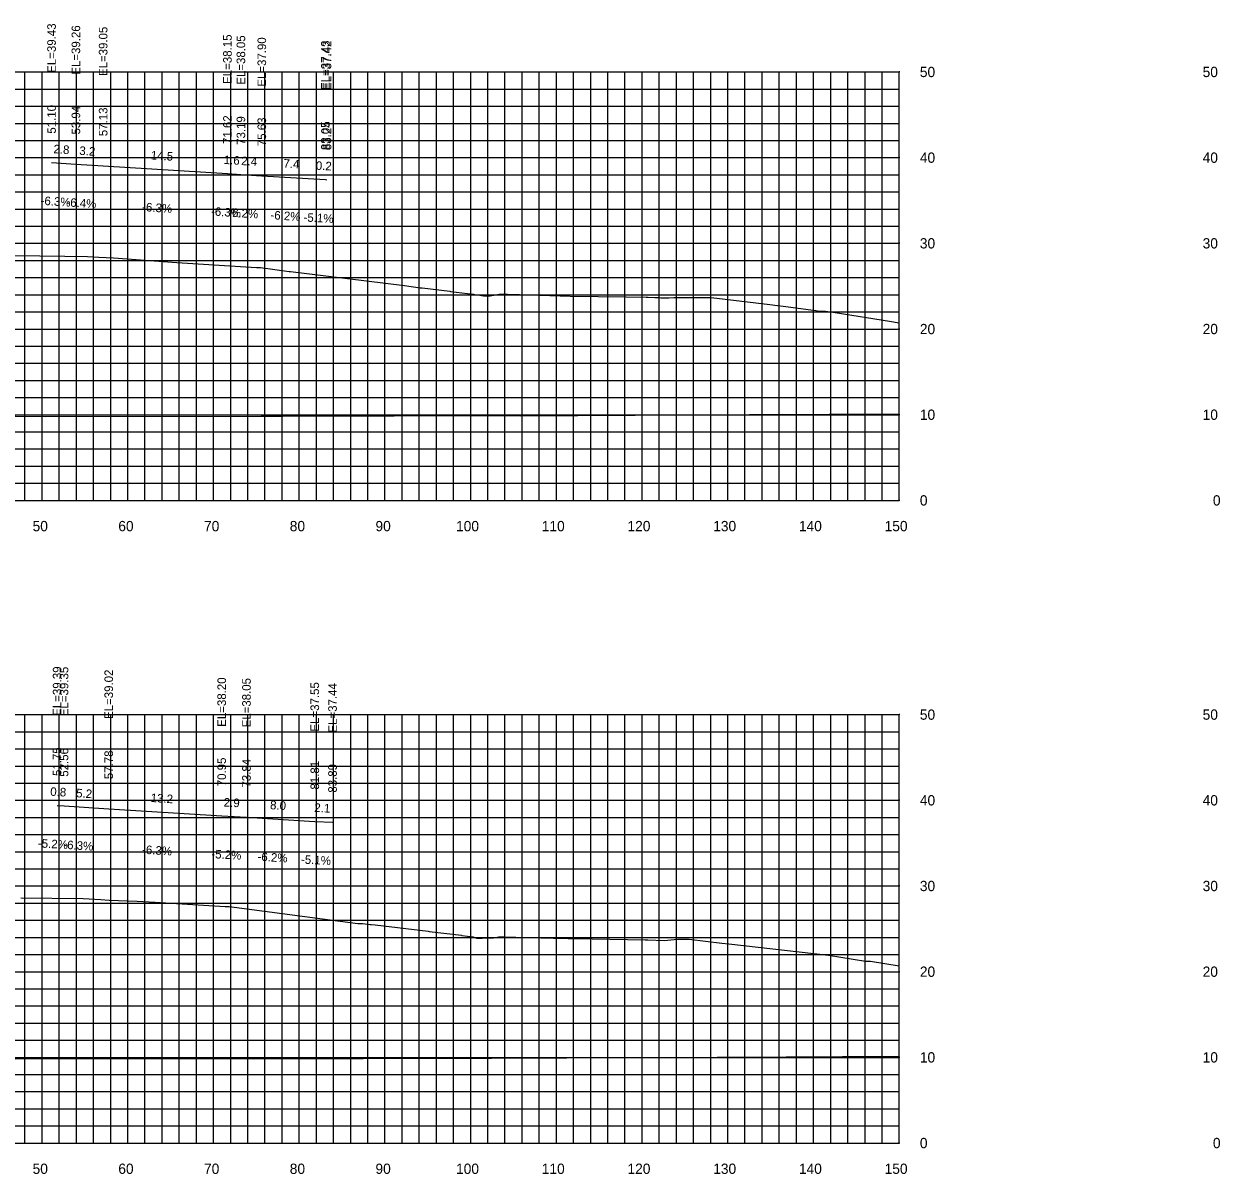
# Model space of a CAD drawing. Extents: x 1800880 to 1818864, y 245271 to 250560.
# Drawn here: x 1809456.3 to 1809595.9, y 249645.6 to 249779.8 of the extents above; entities that cross this region are included whole.
import ezdxf

# ---------------------------------------------------------------- set-up
doc = ezdxf.new("R2010")
doc.units = 0
for name, color, linetype in [('33', 7, 'Continuous'), ('ANNO-TXT', 7, 'Continuous'), ('CL-CNST', 7, 'Continuous'), ('DESIGN - DRAINAGE - Bridges', 7, 'Continuous'), ('Level 46', 7, 'Continuous'), ('Level 62', 7, 'Continuous'), ('SHT-BDR', 7, 'Continuous')]:
    doc.layers.add(name, color=color, linetype=linetype)

msp = doc.modelspace()

# ---------------------------------------------------------------- linework, layer by layer
at = {"layer": 'CL-CNST'}
for points in [[(1809452.15, 249752.81), (1809458.21, 249752.75), (1809461.1, 249752.73), (1809463.74, 249752.7), (1809465.09, 249752.62), (1809466.79, 249752.52), (1809474.18, 249752), (1809483.46, 249751.38), (1809483.53, 249751.38), (1809483.92, 249751.38), (1809487.3, 249750.94), (1809487.42, 249750.94), (1809500.72, 249749.29), (1809502.58, 249749.04), (1809502.81, 249749.01), (1809506.04, 249748.62), (1809506.11, 249748.61), (1809508.08, 249748.38), (1809508.09, 249748.38), (1809508.79, 249748.28), (1809509.02, 249748.2), (1809509.29, 249748.2), (1809509.95, 249748.08), (1809510, 249748.08), (1809510.74, 249748.1), (1809511.77, 249748.28), (1809512.24, 249748.29), (1809512.26, 249748.29), (1809512.28, 249748.29), (1809512.3, 249748.29), (1809512.33, 249748.29), (1809512.36, 249748.29), (1809512.4, 249748.29), (1809512.44, 249748.29), (1809512.49, 249748.29), (1809512.56, 249748.29), (1809512.56, 249748.29), (1809512.75, 249748.29), (1809514.17, 249748.25), (1809520.08, 249748.07), (1809526.59, 249747.97), (1809528.94, 249747.92), (1809529.15, 249747.92), (1809529.95, 249747.89), (1809530.37, 249747.88), (1809530.64, 249747.87), (1809530.83, 249747.87), (1809531.56, 249747.84), (1809532.15, 249747.91), (1809536.06, 249747.9), (1809536.14, 249747.9), (1809536.53, 249747.9), (1809543.37, 249747.08), (1809544.26, 249746.97), (1809544.93, 249746.87), (1809548.74, 249746.4), (1809549.16, 249746.32), (1809549.64, 249746.32), (1809549.85, 249746.29), (1809550.97, 249746.14), (1809557.33, 249745.13), (1809558.46, 249744.96)], [(1809455.97, 249677.83), (1809463.25, 249677.76), (1809465.31, 249677.64), (1809466.3, 249677.58), (1809469.54, 249677.43), (1809471.64, 249677.33), (1809472.9, 249677.27), (1809479.83, 249676.81), (1809480.14, 249676.82), (1809480.28, 249676.82), (1809495.29, 249674.86), (1809495.84, 249674.85), (1809496.73, 249674.74), (1809496.86, 249674.73), (1809497.3, 249674.68), (1809503.48, 249673.93), (1809503.61, 249673.92), (1809507.38, 249673.47), (1809507.41, 249673.46), (1809508.74, 249673.28), (1809509.15, 249673.14), (1809509.23, 249673.14), (1809509.33, 249673.14), (1809509.81, 249673.14), (1809511.12, 249673.18), (1809511.73, 249673.29), (1809512.01, 249673.29), (1809512.02, 249673.29), (1809512.03, 249673.29), (1809512.04, 249673.29), (1809512.06, 249673.29), (1809512.08, 249673.29), (1809512.1, 249673.29), (1809512.12, 249673.29), (1809512.15, 249673.29), (1809512.19, 249673.29), (1809512.24, 249673.29), (1809512.3, 249673.29), (1809512.38, 249673.29), (1809512.45, 249673.29), (1809515.01, 249673.22), (1809516.66, 249673.17), (1809517.1, 249673.16), (1809518.12, 249673.12), (1809518.6, 249673.12), (1809518.64, 249673.12), (1809519.83, 249673.11), (1809520.55, 249673.09), (1809522.63, 249673.05), (1809528.83, 249672.92), (1809529.11, 249672.92), (1809531.04, 249672.85), (1809532.59, 249673.01), (1809533.46, 249673.01), (1809533.84, 249673.01), (1809533.93, 249673.01), (1809537.75, 249672.56), (1809538.58, 249672.47), (1809550.22, 249671.14), (1809554.53, 249670.45), (1809554.82, 249670.45), (1809555.09, 249670.44), (1809558.46, 249669.9)]]:
    msp.add_lwpolyline(points, dxfattribs=at)
at = {"layer": 'DESIGN - DRAINAGE - Bridges'}
for p, q in [((1809558.46, 249724.22), (1809558.46, 249774.22)), ((1809558.52, 249774.22), (1809558.46, 249774.22)), ((1809558.52, 249764.22), (1809558.46, 249764.22)), ((1809558.52, 249754.22), (1809558.46, 249754.22)), ((1809558.52, 249744.22), (1809558.46, 249744.22)), ((1809558.52, 249734.22), (1809558.46, 249734.22)), ((1809258.46, 249724.22), (1809558.46, 249724.22)), ((1809458.46, 249724.16), (1809458.46, 249724.22)), ((1809468.46, 249724.16), (1809468.46, 249724.22)), ((1809478.46, 249724.16), (1809478.46, 249724.22)), ((1809488.46, 249724.16), (1809488.46, 249724.22)), ((1809498.46, 249724.16), (1809498.46, 249724.22)), ((1809508.46, 249724.16), (1809508.46, 249724.22)), ((1809518.46, 249724.16), (1809518.46, 249724.22)), ((1809528.46, 249724.16), (1809528.46, 249724.22)), ((1809538.46, 249724.16), (1809538.46, 249724.22)), ((1809548.46, 249724.16), (1809548.46, 249724.22)), ((1809558.46, 249724.16), (1809558.46, 249724.22)), ((1809558.52, 249724.22), (1809558.46, 249724.22)), ((1809558.46, 249649.22), (1809558.46, 249699.22)), ((1809558.52, 249699.22), (1809558.46, 249699.22)), ((1809558.52, 249689.22), (1809558.46, 249689.22)), ((1809558.52, 249679.22), (1809558.46, 249679.22)), ((1809558.52, 249669.22), (1809558.46, 249669.22)), ((1809558.52, 249659.22), (1809558.46, 249659.22)), ((1809258.46, 249649.22), (1809558.46, 249649.22)), ((1809458.46, 249649.16), (1809458.46, 249649.22)), ((1809468.46, 249649.16), (1809468.46, 249649.22)), ((1809478.46, 249649.16), (1809478.46, 249649.22)), ((1809488.46, 249649.16), (1809488.46, 249649.22)), ((1809498.46, 249649.16), (1809498.46, 249649.22)), ((1809508.46, 249649.16), (1809508.46, 249649.22)), ((1809518.46, 249649.16), (1809518.46, 249649.22)), ((1809528.46, 249649.16), (1809528.46, 249649.22)), ((1809538.46, 249649.16), (1809538.46, 249649.22)), ((1809548.46, 249649.16), (1809548.46, 249649.22)), ((1809558.46, 249649.16), (1809558.46, 249649.22)), ((1809558.52, 249649.22), (1809558.46, 249649.22))]:
    msp.add_line(p, q, dxfattribs=at)
at = {"layer": 'Level 46'}
for p, q in [((1809258.46, 249774.22), (1809558.46, 249774.22)), ((1809456.46, 249724.22), (1809456.46, 249774.22)), ((1809458.46, 249724.22), (1809458.46, 249774.22)), ((1809460.46, 249724.22), (1809460.46, 249774.22)), ((1809462.46, 249724.22), (1809462.46, 249774.22)), ((1809464.46, 249724.22), (1809464.46, 249774.22)), ((1809466.46, 249724.22), (1809466.46, 249774.22)), ((1809468.46, 249724.22), (1809468.46, 249774.22)), ((1809470.46, 249724.22), (1809470.46, 249774.22)), ((1809472.46, 249724.22), (1809472.46, 249774.22)), ((1809474.46, 249724.22), (1809474.46, 249774.22)), ((1809476.46, 249724.22), (1809476.46, 249774.22)), ((1809478.46, 249724.22), (1809478.46, 249774.22)), ((1809480.46, 249724.22), (1809480.46, 249774.22)), ((1809482.46, 249724.22), (1809482.46, 249774.22)), ((1809484.46, 249724.22), (1809484.46, 249774.22)), ((1809486.46, 249724.22), (1809486.46, 249774.22)), ((1809488.46, 249724.22), (1809488.46, 249774.22)), ((1809490.46, 249724.22), (1809490.46, 249774.22)), ((1809492.46, 249724.22), (1809492.46, 249774.22)), ((1809494.46, 249724.22), (1809494.46, 249774.22)), ((1809496.46, 249724.22), (1809496.46, 249774.22)), ((1809498.46, 249724.22), (1809498.46, 249774.22)), ((1809500.46, 249724.22), (1809500.46, 249774.22)), ((1809502.46, 249724.22), (1809502.46, 249774.22)), ((1809504.46, 249724.22), (1809504.46, 249774.22)), ((1809506.46, 249724.22), (1809506.46, 249774.22)), ((1809508.46, 249724.22), (1809508.46, 249774.22)), ((1809510.46, 249724.22), (1809510.46, 249774.22)), ((1809512.46, 249724.22), (1809512.46, 249774.22)), ((1809514.46, 249724.22), (1809514.46, 249774.22)), ((1809516.46, 249724.22), (1809516.46, 249774.22)), ((1809518.46, 249724.22), (1809518.46, 249774.22)), ((1809520.46, 249724.22), (1809520.46, 249774.22)), ((1809522.46, 249724.22), (1809522.46, 249774.22)), ((1809524.46, 249724.22), (1809524.46, 249774.22)), ((1809526.46, 249724.22), (1809526.46, 249774.22)), ((1809528.46, 249724.22), (1809528.46, 249774.22)), ((1809530.46, 249724.22), (1809530.46, 249774.22)), ((1809532.46, 249724.22), (1809532.46, 249774.22)), ((1809534.46, 249724.22), (1809534.46, 249774.22)), ((1809536.46, 249724.22), (1809536.46, 249774.22)), ((1809538.46, 249724.22), (1809538.46, 249774.22)), ((1809540.46, 249724.22), (1809540.46, 249774.22)), ((1809542.46, 249724.22), (1809542.46, 249774.22)), ((1809544.46, 249724.22), (1809544.46, 249774.22)), ((1809546.46, 249724.22), (1809546.46, 249774.22)), ((1809548.46, 249724.22), (1809548.46, 249774.22)), ((1809550.46, 249724.22), (1809550.46, 249774.22)), ((1809552.46, 249724.22), (1809552.46, 249774.22)), ((1809554.46, 249724.22), (1809554.46, 249774.22)), ((1809556.46, 249724.22), (1809556.46, 249774.22)), ((1809558.46, 249724.22), (1809558.46, 249774.22)), ((1809258.46, 249772.22), (1809558.46, 249772.22)), ((1809258.46, 249770.22), (1809558.46, 249770.22)), ((1809258.46, 249768.22), (1809558.46, 249768.22)), ((1809258.46, 249766.22), (1809558.46, 249766.22)), ((1809258.46, 249764.22), (1809558.46, 249764.22)), ((1809258.46, 249762.22), (1809558.46, 249762.22)), ((1809258.46, 249760.22), (1809558.46, 249760.22)), ((1809258.46, 249758.22), (1809558.46, 249758.22)), ((1809258.46, 249756.22), (1809558.46, 249756.22)), ((1809258.46, 249754.22), (1809558.46, 249754.22)), ((1809258.46, 249752.22), (1809558.46, 249752.22)), ((1809258.46, 249750.22), (1809558.46, 249750.22)), ((1809258.46, 249748.22), (1809558.46, 249748.22)), ((1809258.46, 249746.22), (1809558.46, 249746.22)), ((1809258.46, 249744.22), (1809558.46, 249744.22)), ((1809258.46, 249742.22), (1809558.46, 249742.22)), ((1809258.46, 249740.22), (1809558.46, 249740.22)), ((1809258.46, 249738.22), (1809558.46, 249738.22)), ((1809258.46, 249736.22), (1809558.46, 249736.22)), ((1809258.46, 249734.22), (1809558.46, 249734.22)), ((1809258.46, 249732.22), (1809558.46, 249732.22)), ((1809258.46, 249730.22), (1809558.46, 249730.22)), ((1809258.46, 249728.22), (1809558.46, 249728.22)), ((1809258.46, 249726.22), (1809558.46, 249726.22)), ((1809258.46, 249724.22), (1809558.46, 249724.22)), ((1809258.46, 249699.22), (1809558.46, 249699.22)), ((1809456.46, 249649.22), (1809456.46, 249699.22)), ((1809458.46, 249649.22), (1809458.46, 249699.22)), ((1809460.46, 249649.22), (1809460.46, 249699.22)), ((1809462.46, 249649.22), (1809462.46, 249699.22)), ((1809464.46, 249649.22), (1809464.46, 249699.22)), ((1809466.46, 249649.22), (1809466.46, 249699.22)), ((1809468.46, 249649.22), (1809468.46, 249699.22)), ((1809470.46, 249649.22), (1809470.46, 249699.22)), ((1809472.46, 249649.22), (1809472.46, 249699.22)), ((1809474.46, 249649.22), (1809474.46, 249699.22)), ((1809476.46, 249649.22), (1809476.46, 249699.22)), ((1809478.46, 249649.22), (1809478.46, 249699.22)), ((1809480.46, 249649.22), (1809480.46, 249699.22)), ((1809482.46, 249649.22), (1809482.46, 249699.22)), ((1809484.46, 249649.22), (1809484.46, 249699.22)), ((1809486.46, 249649.22), (1809486.46, 249699.22)), ((1809488.46, 249649.22), (1809488.46, 249699.22)), ((1809490.46, 249649.22), (1809490.46, 249699.22)), ((1809492.46, 249649.22), (1809492.46, 249699.22)), ((1809494.46, 249649.22), (1809494.46, 249699.22)), ((1809496.46, 249649.22), (1809496.46, 249699.22)), ((1809498.46, 249649.22), (1809498.46, 249699.22)), ((1809500.46, 249649.22), (1809500.46, 249699.22)), ((1809502.46, 249649.22), (1809502.46, 249699.22)), ((1809504.46, 249649.22), (1809504.46, 249699.22)), ((1809506.46, 249649.22), (1809506.46, 249699.22)), ((1809508.46, 249649.22), (1809508.46, 249699.22)), ((1809510.46, 249649.22), (1809510.46, 249699.22)), ((1809512.46, 249649.22), (1809512.46, 249699.22)), ((1809514.46, 249649.22), (1809514.46, 249699.22)), ((1809516.46, 249649.22), (1809516.46, 249699.22)), ((1809518.46, 249649.22), (1809518.46, 249699.22)), ((1809520.46, 249649.22), (1809520.46, 249699.22)), ((1809522.46, 249649.22), (1809522.46, 249699.22)), ((1809524.46, 249649.22), (1809524.46, 249699.22)), ((1809526.46, 249649.22), (1809526.46, 249699.22)), ((1809528.46, 249649.22), (1809528.46, 249699.22)), ((1809530.46, 249649.22), (1809530.46, 249699.22)), ((1809532.46, 249649.22), (1809532.46, 249699.22)), ((1809534.46, 249649.22), (1809534.46, 249699.22)), ((1809536.46, 249649.22), (1809536.46, 249699.22)), ((1809538.46, 249649.22), (1809538.46, 249699.22)), ((1809540.46, 249649.22), (1809540.46, 249699.22)), ((1809542.46, 249649.22), (1809542.46, 249699.22)), ((1809544.46, 249649.22), (1809544.46, 249699.22)), ((1809546.46, 249649.22), (1809546.46, 249699.22)), ((1809548.46, 249649.22), (1809548.46, 249699.22)), ((1809550.46, 249649.22), (1809550.46, 249699.22)), ((1809552.46, 249649.22), (1809552.46, 249699.22)), ((1809554.46, 249649.22), (1809554.46, 249699.22)), ((1809556.46, 249649.22), (1809556.46, 249699.22)), ((1809558.46, 249649.22), (1809558.46, 249699.22)), ((1809258.46, 249697.22), (1809558.46, 249697.22)), ((1809258.46, 249695.22), (1809558.46, 249695.22)), ((1809258.46, 249693.22), (1809558.46, 249693.22)), ((1809258.46, 249691.22), (1809558.46, 249691.22)), ((1809258.46, 249689.22), (1809558.46, 249689.22)), ((1809258.46, 249687.22), (1809558.46, 249687.22)), ((1809258.46, 249685.22), (1809558.46, 249685.22)), ((1809258.46, 249683.22), (1809558.46, 249683.22)), ((1809258.46, 249681.22), (1809558.46, 249681.22)), ((1809258.46, 249679.22), (1809558.46, 249679.22)), ((1809258.46, 249677.22), (1809558.46, 249677.22)), ((1809258.46, 249675.22), (1809558.46, 249675.22)), ((1809258.46, 249673.22), (1809558.46, 249673.22)), ((1809258.46, 249671.22), (1809558.46, 249671.22)), ((1809258.46, 249669.22), (1809558.46, 249669.22)), ((1809258.46, 249667.22), (1809558.46, 249667.22)), ((1809258.46, 249665.22), (1809558.46, 249665.22)), ((1809258.46, 249663.22), (1809558.46, 249663.22)), ((1809258.46, 249661.22), (1809558.46, 249661.22)), ((1809258.46, 249659.22), (1809558.46, 249659.22)), ((1809258.46, 249657.22), (1809558.46, 249657.22)), ((1809258.46, 249655.22), (1809558.46, 249655.22)), ((1809258.46, 249653.22), (1809558.46, 249653.22)), ((1809258.46, 249651.22), (1809558.46, 249651.22)), ((1809258.46, 249649.22), (1809558.46, 249649.22))]:
    msp.add_line(p, q, dxfattribs=at)
at = {"layer": 'Level 62'}
for points in [[(1809459.56, 249763.65), (1809462.4, 249763.47), (1809465.58, 249763.27), (1809480.08, 249762.36), (1809481.65, 249762.26), (1809484.09, 249762.11), (1809491.51, 249761.65), (1809491.69, 249761.64)], [(1809258.46, 249735.6), (1809264.52, 249735.37), (1809274.88, 249735.26), (1809292.27, 249734.87), (1809307.04, 249734.75), (1809320.03, 249734.59), (1809337.86, 249734.48), (1809347.78, 249734.38), (1809367.87, 249734.29), (1809375.54, 249734.23), (1809397.36, 249734.16), (1809403.29, 249734.1), (1809426.49, 249734.06), (1809431.05, 249734.03), (1809455.35, 249734.03), (1809458.8, 249734.01), (1809484.03, 249734.04), (1809486.56, 249734.03), (1809512.56, 249734.11), (1809514.31, 249734.1), (1809540.98, 249734.23), (1809542.07, 249734.23), (1809558.46, 249734.32)], [(1809460.21, 249688.61), (1809461.02, 249688.57), (1809466.23, 249688.24), (1809479.41, 249687.41), (1809482.3, 249687.26), (1809490.27, 249686.76), (1809492.34, 249686.66)], [(1809258.46, 249660.54), (1809261.09, 249660.44), (1809270.43, 249660.34), (1809288.84, 249659.93), (1809302.76, 249659.82), (1809316.6, 249659.64), (1809333.71, 249659.53), (1809344.36, 249659.43), (1809363.82, 249659.34), (1809372.11, 249659.28), (1809393.38, 249659.21), (1809399.87, 249659.15), (1809422.57, 249659.11), (1809427.62, 249659.07), (1809451.48, 249659.07), (1809455.38, 249659.04), (1809480.19, 249659.08), (1809483.13, 249659.06), (1809508.76, 249659.14), (1809510.89, 249659.14), (1809537.2, 249659.26), (1809538.64, 249659.26), (1809558.46, 249659.37)]]:
    msp.add_lwpolyline(points, dxfattribs=at)

# ---------------------------------------------------------------- texts
for s, p in [('50', (1809457.35, 249720.62)), ('60', (1809467.35, 249720.62)), ('70', (1809477.35, 249720.62)), ('80', (1809487.35, 249720.62)), ('90', (1809497.35, 249720.62)), ('100', (1809506.75, 249720.62)), ('110', (1809516.75, 249720.62)), ('120', (1809526.75, 249720.62)), ('130', (1809536.75, 249720.62)), ('140', (1809546.75, 249720.62)), ('150', (1809556.75, 249720.62)), ('50', (1809457.35, 249645.62)), ('60', (1809467.35, 249645.62)), ('70', (1809477.35, 249645.62)), ('80', (1809487.35, 249645.62)), ('90', (1809497.35, 249645.62)), ('100', (1809506.75, 249645.62)), ('110', (1809516.75, 249645.62)), ('120', (1809526.75, 249645.62)), ('130', (1809536.75, 249645.62)), ('140', (1809546.75, 249645.62)), ('150', (1809556.75, 249645.62))]:
    msp.add_text(s, height=1.2).set_placement(p)
at = {"layer": '33'}
for s, p in [('50', (1809560.86, 249773.62)), ('50', (1809593.85, 249773.62)), ('40', (1809560.86, 249763.62)), ('40', (1809593.85, 249763.62)), ('30', (1809560.86, 249753.62)), ('30', (1809593.85, 249753.62)), ('20', (1809560.86, 249743.62)), ('20', (1809593.85, 249743.62)), ('10', (1809560.86, 249733.62)), ('10', (1809593.85, 249733.62)), ('0', (1809560.86, 249723.62)), ('0', (1809595.05, 249723.62)), ('50', (1809560.86, 249698.62)), ('50', (1809593.85, 249698.62)), ('40', (1809560.86, 249688.62)), ('40', (1809593.85, 249688.62)), ('30', (1809560.86, 249678.62)), ('30', (1809593.85, 249678.62)), ('20', (1809560.86, 249668.62)), ('20', (1809593.85, 249668.62)), ('10', (1809560.86, 249658.62)), ('10', (1809593.85, 249658.62)), ('0', (1809560.86, 249648.62)), ('0', (1809595.05, 249648.62))]:
    msp.add_text(s, height=1.2, dxfattribs=at).set_placement(p)
at = {"layer": 'ANNO-TXT'}
for s, rotation, p in [('2.8', 356.4106, (1809459.76, 249764.74)), ('3.2', 356.3578, (1809462.78, 249764.55)), ('14.5', 356.4197, (1809471.12, 249764.02)), ('1.6', 356.382, (1809479.63, 249763.49)), ('2.4', 356.444, (1809481.66, 249763.36)), ('7.4', 356.4278, (1809486.59, 249763.06)), ('0.2', 357.0558, (1809490.37, 249762.81)), ('-6.3%', 356.4106, (1809458.26, 249758.72)), ('-6.4%', 356.3578, (1809461.27, 249758.53)), ('-6.3%', 356.4197, (1809470.11, 249757.98)), ('-6.3%', 356.382, (1809478.14, 249757.47)), ('-6.2%', 356.444, (1809480.15, 249757.35)), ('-6.2%', 356.4278, (1809485.08, 249757.04)), ('-5.1%', 357.0558, (1809488.94, 249756.77)), ('0.8', 357.0072, (1809459.39, 249689.75)), ('5.2', 356.4036, (1809462.41, 249689.58)), ('13.2', 356.4036, (1809471.11, 249689.03)), ('2.9', 357.0406, (1809479.63, 249688.5)), ('8.0', 356.4278, (1809485.03, 249688.19)), ('2.1', 357.0558, (1809490.2, 249687.87)), ('-5.2%', 357.0072, (1809457.95, 249683.72)), ('-6.3%', 356.4036, (1809460.91, 249683.56)), ('-6.3%', 356.4036, (1809470.1, 249682.99)), ('-5.2%', 357.0406, (1809478.19, 249682.47)), ('-6.2%', 356.4278, (1809483.57, 249682.17)), ('-5.1%', 357.0558, (1809488.64, 249681.84))]:
    msp.add_text(s, height=1, rotation=rotation, dxfattribs=at).set_placement(p)
at = {"layer": 'SHT-BDR'}
for s, p in [('EL=39.43', (1809460.06, 249774.12)), ('EL=39.26', (1809462.9, 249773.9)), ('EL=39.05', (1809466.08, 249773.74)), ('EL=38.15', (1809480.58, 249772.83)), ('EL=38.05', (1809482.15, 249772.73)), ('EL=37.90', (1809484.59, 249772.5)), ('EL=37.43', (1809492.01, 249772.12)), ('EL=37.42', (1809492.19, 249772.11)), ('51.10', (1809460.06, 249767.02)), ('53.94', (1809462.9, 249766.92)), ('57.13', (1809466.08, 249766.72)), ('71.62', (1809480.58, 249765.81)), ('73.19', (1809482.15, 249765.71)), ('75.63', (1809484.59, 249765.56)), ('83.05', (1809492.01, 249765.1)), ('83.24', (1809492.19, 249765.09)), ('EL=39.39', (1809460.71, 249699.08)), ('EL=39.35', (1809461.52, 249699.04)), ('EL=39.02', (1809466.73, 249698.71)), ('EL=38.20', (1809479.91, 249697.8)), ('EL=38.05', (1809482.8, 249697.73)), ('EL=37.55', (1809490.77, 249697.24)), ('EL=37.44', (1809492.84, 249697.13)), ('51.75', (1809460.71, 249692.06)), ('52.56', (1809461.52, 249691.97)), ('57.78', (1809466.73, 249691.69)), ('70.95', (1809479.91, 249690.86)), ('73.84', (1809482.8, 249690.71)), ('81.81', (1809490.77, 249690.47)), ('83.89', (1809492.84, 249690.11))]:
    msp.add_text(s, height=1, rotation=90, dxfattribs=at).set_placement(p)

doc.saveas('drawing.dxf')
